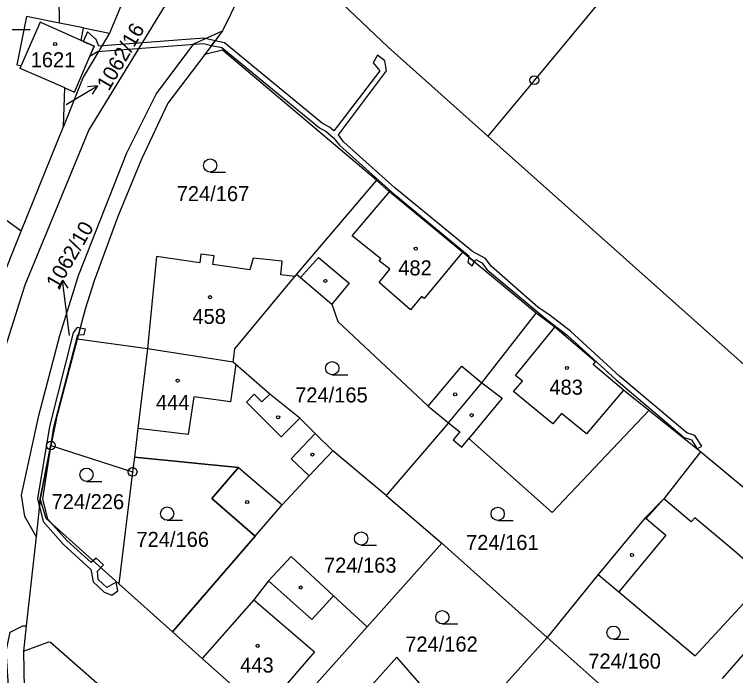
# Model space of a CAD drawing. Extents: x -680203 to -673936, y -1102717 to -1093650.
# Drawn here: x -678767.6 to -678685.9, y -1097770.8 to -1097696 of the extents above; entities that cross this region are included whole.
import ezdxf

# ---------------------------------------------------------------- set-up
doc = ezdxf.new("R2010")
doc.units = 0
for name, color, linetype in [('SOxx02xx_Koleje_param další_Popis10', 7, 'Continuous'), ('SOxx02xx_Staničení_Popis10', 7, 'Continuous'), ('SOxxxxxx_Koleje_hlavní_body_Popis10', 7, 'Continuous'), ('SOxxxxxx_Koleje_LN_parametry_Popis10', 7, 'Continuous'), ('SOxxxxxx_Koleje_param další_Popis10', 7, 'Continuous'), ('SOxxxxxx_Osa_bod_P', 7, 'Continuous'), ('SOxxxxxx_Staničení_Popis10', 7, 'Continuous'), ('x_prac', 7, 'Continuous')]:
    doc.layers.add(name, color=color, linetype=linetype)

msp = doc.modelspace()

# ---------------------------------------------------------------- linework, layer by layer
at = {"layer": 'SOxx02xx_Koleje_param další_Popis10'}
for centre, radius in [((-678708.69, -1097703.41), 0.5), ((-678708.69, -1097703.41), 0.0303), ((-678763.43, -1097744.74), 0.5), ((-678763.43, -1097744.74), 0.0303), ((-678754.18, -1097747.73), 0.5), ((-678754.18, -1097747.73), 0.0303)]:
    msp.add_circle(centre, radius, dxfattribs=at)
at = {"layer": 'SOxx02xx_Staničení_Popis10'}
for p, q in [((-678767.83, -1097697.66), (-678765.76, -1097697.66)), ((-678760.74, -1097705.61), (-678758.168, -1097704.064)), ((-678758.168, -1097704.064), (-678759.284, -1097704.151)), ((-678758.168, -1097704.064), (-678758.768, -1097705.009)), ((-678761.69, -1097706.17), (-678760.74, -1097705.61)), ((-678762.116, -1097726.021), (-678762.491, -1097727.076)), ((-678761.75, -1097729), (-678762.116, -1097726.021)), ((-678762.116, -1097726.021), (-678761.497, -1097726.954)), ((-678761.32, -1097732.3), (-678761.75, -1097729))]:
    msp.add_line(p, q, dxfattribs=at)
at = {"layer": 'SOxxxxxx_Koleje_hlavní_body_Popis10'}
for p, q in [((-678745.393, -1097713.81), (-678743.643, -1097713.81)), ((-678731.573, -1097736.75), (-678729.823, -1097736.75)), ((-678759.403, -1097748.8), (-678757.653, -1097748.8)), ((-678750.263, -1097753.2), (-678748.513, -1097753.2)), ((-678712.843, -1097753.23), (-678711.093, -1097753.23)), ((-678728.313, -1097756.01), (-678726.563, -1097756.01)), ((-678719.113, -1097764.93), (-678717.363, -1097764.93)), ((-678699.733, -1097766.67), (-678697.983, -1097766.67))]:
    msp.add_line(p, q, dxfattribs=at)
for centre in [(-678745.393, -1097713.06), (-678731.573, -1097736), (-678759.403, -1097748.05), (-678750.263, -1097752.45), (-678712.843, -1097752.48), (-678728.313, -1097755.26), (-678719.113, -1097764.18), (-678699.733, -1097765.92)]:
    msp.add_circle(centre, 0.75, dxfattribs=at)
at = {"layer": 'SOxxxxxx_Koleje_LN_parametry_Popis10'}
for points in [[(-678746.11, -1097698.66), (-678758.02, -1097699.56), (-678758.29, -1097698.79), (-678759.29, -1097697.92), (-678759.76, -1097699.03), (-678758.55, -1097699.57), (-678759.02, -1097700.68), (-678758.17, -1097700.18), (-678746.15, -1097699.26), (-678745.23, -1097699.47), (-678744.84, -1097698.94)], [(-678690.24, -1097745.13), (-678689.74, -1097744.81), (-678690.52, -1097743.6), (-678691.42, -1097743.3), (-678699.04, -1097736.88), (-678704.59, -1097731.81), (-678706.89, -1097730.04), (-678708.31, -1097729.08), (-678713.58, -1097724.46), (-678714.24, -1097723.6), (-678715.7, -1097722.81), (-678724.49, -1097715.59), (-678730.31, -1097710.38), (-678730.85, -1097709.58), (-678725.44, -1097702.36), (-678725.62, -1097701.22), (-678726.44, -1097700.57), (-678726.94, -1097701.44), (-678726.17, -1097702.34), (-678730.98, -1097708.6), (-678731.41, -1097709.14), (-678731.9, -1097708.74), (-678732.67, -1097708.3), (-678743.79, -1097699.17), (-678744.84, -1097698.94), (-678745.23, -1097699.47), (-678744.06, -1097699.73), (-678733.01, -1097708.8), (-678732.26, -1097709.23), (-678731.44, -1097709.94), (-678730.75, -1097710.78), (-678724.83, -1097716.09), (-678716.1, -1097723.28), (-678716.12, -1097723.44), (-678715.48, -1097723.98), (-678715.32, -1097723.71), (-678714.64, -1097724.06), (-678714.02, -1097724.88), (-678707.25, -1097730.52), (-678704.97, -1097732.27), (-678699.44, -1097737.33), (-678691.72, -1097743.84), (-678690.91, -1097744.1)], [(-678716.21, -1097723.99), (-678715.73, -1097724.4), (-678715.48, -1097723.98), (-678716.12, -1097723.44)], [(-678763.57, -1097742.6), (-678764.95, -1097750.79), (-678764.73, -1097751.64), (-678764.64, -1097750.78), (-678763.5, -1097745.1), (-678763.31, -1097744.14), (-678763.08, -1097742.66), (-678760.39, -1097732.24), (-678760.32, -1097732.23), (-678760.11, -1097731.45), (-678760.45, -1097731.38), (-678760.9, -1097732)], [(-678760.11, -1097731.45), (-678760.32, -1097732.23), (-678759.68, -1097732.17), (-678759.5, -1097731.58)], [(-678755.84, -1097761.2), (-678756.03, -1097760.2), (-678757.08, -1097760.81), (-678758.06, -1097759.9), (-678758.16, -1097758.98), (-678757.48, -1097758.25), (-678758.31, -1097757.49), (-678758.86, -1097757.99), (-678761.62, -1097755.5), (-678763.76, -1097753.06), (-678764.33, -1097750.77), (-678763.31, -1097744.14), (-678763.5, -1097745.1), (-678764.64, -1097750.78), (-678764.73, -1097751.64), (-678764.3, -1097753.34), (-678762.04, -1097755.92), (-678758.91, -1097758.77), (-678758.64, -1097760.18), (-678757.4, -1097761.33), (-678756.54, -1097761.68)], [(-678755.72, -1097760.4), (-678749.66, -1097765.83), (-678740.31, -1097754.99), (-678745.21, -1097750.73), (-678742.18, -1097747.24), (-678753.98, -1097746.06), (-678754.18, -1097747.73)]]:
    msp.add_lwpolyline(points, close=True, dxfattribs=at)
at = {"layer": 'SOxxxxxx_Koleje_param další_Popis10'}
for centre in [(-678762.947, -1097699.319), (-678722.117, -1097722.469), (-678732.357, -1097726.119), (-678745.417, -1097727.959), (-678705.007, -1097735.969), (-678749.087, -1097737.399), (-678717.657, -1097738.959), (-678737.697, -1097741.549), (-678715.797, -1097741.309), (-678733.827, -1097745.769), (-678741.207, -1097751.139), (-678697.637, -1097757.129), (-678735.137, -1097760.809), (-678740.017, -1097767.409)]:
    msp.add_circle(centre, 0.175, dxfattribs=at)
at = {"layer": 'SOxxxxxx_Staničení_Popis10'}
for p, q in [((-678729.33, -1097721.03), (-678725.1, -1097716.03)), ((-678726.09, -1097723.63), (-678729.33, -1097721.03)), ((-678735.16, -1097725.74), (-678733.15, -1097723.47)), ((-678733.15, -1097723.47), (-678729.65, -1097726.39)), ((-678726.25, -1097723.84), (-678726.09, -1097723.63)), ((-678716.84, -1097722.85), (-678721.18, -1097728.11)), ((-678725.06, -1097724.79), (-678726.25, -1097723.84)), ((-678726.27, -1097726.29), (-678725.06, -1097724.79)), ((-678729.65, -1097726.39), (-678731.62, -1097728.75)), ((-678722.72, -1097729.39), (-678726.27, -1097726.29)), ((-678721.47, -1097727.87), (-678722.72, -1097729.39)), ((-678721.18, -1097728.11), (-678721.47, -1097727.87)), ((-678710.84, -1097736.81), (-678706.38, -1097731.37)), ((-678742.5, -1097735.57), (-678743.1, -1097739.82)), ((-678720.7, -1097740.3), (-678716.92, -1097735.76)), ((-678716.92, -1097735.76), (-678714.64, -1097737.67)), ((-678711.04, -1097738.65), (-678710.05, -1097737.45)), ((-678710.05, -1097737.45), (-678710.84, -1097736.81)), ((-678714.64, -1097737.67), (-678712.35, -1097739.39)), ((-678741.29, -1097739.84), (-678740.4, -1097738.95)), ((-678740.4, -1097738.95), (-678739.53, -1097739.81)), ((-678739.53, -1097739.81), (-678738.66, -1097738.94)), ((-678706.59, -1097742.31), (-678711.04, -1097738.65)), ((-678698.61, -1097738.49), (-678702.77, -1097743.43)), ((-678747.25, -1097739.22), (-678747.87, -1097743.51)), ((-678743.1, -1097739.82), (-678747.25, -1097739.22)), ((-678737.35, -1097743.75), (-678741.29, -1097739.84)), ((-678712.35, -1097739.39), (-678716.1, -1097743.96)), ((-678705.6, -1097741.11), (-678706.59, -1097742.31)), ((-678702.77, -1097743.43), (-678705.6, -1097741.11)), ((-678735.24, -1097741.64), (-678737.35, -1097743.75)), ((-678747.87, -1097743.51), (-678753.59, -1097742.83)), ((-678736.21, -1097746.26), (-678733.49, -1097743.38)), ((-678734.17, -1097748.18), (-678736.21, -1097746.26)), ((-678742.18, -1097747.24), (-678737.25, -1097751.44)), ((-678694.04, -1097750.77), (-678696.04, -1097753.02)), ((-678690.94, -1097753.37), (-678694.04, -1097750.77)), ((-678696.04, -1097753.02), (-678696.14, -1097752.94)), ((-678696.04, -1097753.02), (-678693.79, -1097754.89)), ((-678690.54, -1097752.92), (-678690.94, -1097753.37)), ((-678686.06, -1097756.67), (-678690.54, -1097752.92)), ((-678693.79, -1097754.89), (-678699.12, -1097761.31)), ((-678683.02, -1097759.36), (-678686.06, -1097756.67)), ((-678733.89, -1097764.42), (-678738.79, -1097760.06)), ((-678731.42, -1097761.75), (-678733.89, -1097764.42)), ((-678740.47, -1097762.21), (-678733.59, -1097768.1)), ((-678733.59, -1097768.1), (-678739.49, -1097774.91))]:
    msp.add_line(p, q, dxfattribs=at)
at = {"layer": 'x_prac'}
for p, q in [((-678762.44, -1097696.96), (-678763.16, -1097667.22)), ((-678738.96, -1097687.41), (-678744, -1097697.83)), ((-678725.23, -1097699.66), (-678737.41, -1097688.12)), ((-678725.23, -1097699.66), (-678737.41, -1097688.12)), ((-678759.74, -1097697.5), (-678762.44, -1097696.96)), ((-678760.02, -1097698.91), (-678759.74, -1097697.5)), ((-678759.74, -1097697.5), (-678756.79, -1097698.1)), ((-678756.79, -1097698.1), (-678759.78, -1097703.07)), ((-678744, -1097697.83), (-678746.01, -1097700.5)), ((-678713.95, -1097709.73), (-678725.23, -1097699.66)), ((-678713.95, -1097709.73), (-678725.23, -1097699.66)), ((-678759.78, -1097703.07), (-678762.02, -1097708.64)), ((-678762.02, -1097708.64), (-678761.87, -1097704.26)), ((-678766.8, -1097720.51), (-678762.02, -1097708.64)), ((-678670.62, -1097748.42), (-678713.95, -1097709.73)), ((-678670.62, -1097748.42), (-678713.95, -1097709.73)), ((-678726.57, -1097714.72), (-678735.61, -1097725.36)), ((-678769.57, -1097727.38), (-678766.8, -1097720.51)), ((-678735.61, -1097725.36), (-678735.82, -1097725.62)), ((-678752.5, -1097733.8), (-678760.45, -1097732.73)), ((-678742.8, -1097735.31), (-678752.5, -1097733.8)), ((-678689.89, -1097745.45), (-678695.72, -1097740.8)), ((-678718.4, -1097742.17), (-678725.47, -1097750.39)), ((-678725.47, -1097750.39), (-678719.17, -1097755.81)), ((-678764.64, -1097750.78), (-678765.11, -1097755.05)), ((-678765.11, -1097755.05), (-678766.22, -1097765.13)), ((-678740.31, -1097754.99), (-678749.66, -1097765.83)), ((-678719.17, -1097755.81), (-678727.63, -1097765.26)), ((-678719.17, -1097755.81), (-678707.23, -1097766.46)), ((-678701.48, -1097759.34), (-678707.23, -1097766.46)), ((-678755.72, -1097760.4), (-678749.66, -1097765.83)), ((-678766.22, -1097765.13), (-678766.54, -1097768.02)), ((-678737.71, -1097776.51), (-678727.63, -1097765.26)), ((-678749.66, -1097765.83), (-678746.29, -1097768.84)), ((-678707.23, -1097766.46), (-678713.73, -1097773.67))]:
    msp.add_line(p, q, dxfattribs=at)
for points in [[(-678676.11, -1097664.16), (-678708.69, -1097703.41), (-678713.95, -1097709.73)], [(-678748, -1097682.14), (-678753.28, -1097689.68), (-678756.79, -1097698.1)], [(-678744.42, -1097684.98), (-678759.13, -1097709.01), (-678766.39, -1097726.6), (-678769.96, -1097737.86), (-678773.1, -1097742.8)], [(-678766.8, -1097720.51), (-678770.29, -1097717.98), (-678803.48, -1097694.06)], [(-678762.44, -1097696.96), (-678766.18, -1097696.2), (-678767.29, -1097701.66), (-678766.79, -1097701.76)], [(-678760.02, -1097698.91), (-678764.66, -1097696.86), (-678766.79, -1097701.76)], [(-678765.11, -1097755.05), (-678766.37, -1097752.78), (-678766.75, -1097750.36), (-678764.79, -1097741.34), (-678762.41, -1097732.3), (-678760.29, -1097725.49), (-678754.83, -1097711.64), (-678751.53, -1097704.98), (-678747.25, -1097699.31), (-678744, -1097697.83)], [(-678761.87, -1097704.26), (-678760.75, -1097704.75), (-678758.55, -1097699.57), (-678760.02, -1097698.91)], [(-678746.01, -1097700.5), (-678750.18, -1097706), (-678753.16, -1097712.33), (-678755.87, -1097718.82), (-678758.52, -1097726.13), (-678759.55, -1097729.31), (-678760.45, -1097732.73)], [(-678726.57, -1097714.72), (-678744, -1097700.03), (-678746.01, -1097700.5)], [(-678761.87, -1097704.26), (-678764.81, -1097702.99), (-678766.92, -1097702.07), (-678766.79, -1097701.76)], [(-678708.48, -1097729.76), (-678716.84, -1097722.85), (-678725.1, -1097716.03), (-678726.57, -1097714.72)], [(-678735.82, -1097725.62), (-678737.41, -1097725.45), (-678737.25, -1097723.89), (-678740.53, -1097723.54), (-678740.92, -1097724.88), (-678745.1, -1097724.27), (-678744.96, -1097723.3), (-678746.44, -1097723.09), (-678746.58, -1097724.06), (-678751.47, -1097723.36), (-678752.38, -1097732.61), (-678752.5, -1097733.8)], [(-678742.8, -1097735.31), (-678742.62, -1097733.81), (-678735.82, -1097725.62)], [(-678735.61, -1097725.36), (-678735.16, -1097725.74), (-678731.62, -1097728.75), (-678730.94, -1097730.72), (-678720.7, -1097740.3), (-678718.4, -1097742.17)], [(-678718.4, -1097742.17), (-678714.64, -1097737.67), (-678708.48, -1097729.76)], [(-678695.72, -1097740.8), (-678698.61, -1097738.49), (-678702.05, -1097735.59), (-678701.78, -1097735.27), (-678706.38, -1097731.37), (-678708.48, -1097729.76)], [(-678760.45, -1097732.73), (-678762.82, -1097741.74), (-678762.85, -1097741.85), (-678763.43, -1097744.74)], [(-678752.5, -1097733.8), (-678753.59, -1097742.83), (-678753.98, -1097746.06), (-678742.18, -1097747.24), (-678745.21, -1097750.73), (-678740.31, -1097754.99)], [(-678731.5, -1097745.36), (-678733.49, -1097743.38), (-678735.24, -1097741.64), (-678738.66, -1097738.94), (-678742.5, -1097735.57), (-678742.8, -1097735.31)], [(-678718.4, -1097742.17), (-678717.13, -1097743.19), (-678717.88, -1097744.11), (-678716.89, -1097744.92), (-678716.1, -1097743.96), (-678706.66, -1097752.33), (-678695.72, -1097740.8)], [(-678763.43, -1097744.74), (-678763.5, -1097745.1), (-678764.64, -1097750.78)], [(-678763.43, -1097744.74), (-678754.18, -1097747.73), (-678755.72, -1097760.4)], [(-678740.31, -1097754.99), (-678737.25, -1097751.44), (-678734.17, -1097748.18), (-678731.5, -1097745.36)], [(-678725.47, -1097750.39), (-678729.88, -1097746.71), (-678731.5, -1097745.36)], [(-678689.89, -1097745.45), (-678694.04, -1097750.77), (-678696.14, -1097752.94), (-678701.48, -1097759.34)], [(-678675.69, -1097757.19), (-678678.12, -1097755.18), (-678682.05, -1097751.93), (-678689.89, -1097745.45)], [(-678755.72, -1097760.4), (-678763.97, -1097753.01), (-678764.64, -1097750.78)], [(-678727.63, -1097765.26), (-678731.42, -1097761.75), (-678736.24, -1097757.3), (-678738.79, -1097760.06), (-678740.47, -1097762.21), (-678746.29, -1097768.84)], [(-678701.48, -1097759.34), (-678699.12, -1097761.31), (-678690.47, -1097768.54), (-678684.08, -1097761.62), (-678681.5, -1097763.79), (-678675.69, -1097757.19)], [(-678675.39, -1097757.44), (-678685.04, -1097768.39), (-678687.42, -1097771.09)], [(-678761.53, -1097847.87), (-678762.26, -1097847.28), (-678763.24, -1097845.06), (-678768.49, -1097768.06), (-678768.03, -1097765.85), (-678766.59, -1097765.13), (-678766.22, -1097765.13)], [(-678693.93, -1097778.35), (-678702.5, -1097770.68), (-678707.23, -1097766.46)], [(-678766.54, -1097768.02), (-678763.68, -1097766.94), (-678763.48, -1097767.01), (-678755.13, -1097774.32)], [(-678766.54, -1097768.02), (-678766.32, -1097780.79), (-678766.23, -1097786.21), (-678766.2, -1097787.41), (-678766.16, -1097788.07), (-678765.48, -1097798.93), (-678764.88, -1097803.92)], [(-678746.29, -1097768.84), (-678739.49, -1097774.91), (-678737.71, -1097776.51)], [(-678715.93, -1097776.11), (-678720.72, -1097771.84), (-678721.45, -1097771.94), (-678724.26, -1097768.69), (-678734.09, -1097779.68)]]:
    msp.add_lwpolyline(points, dxfattribs=at)

# ---------------------------------------------------------------- texts
at = {"layer": 'SOxxxxxx_Osa_bod_P'}
for s, p in [('1062/16', (-678756.871, -1097704.712)), ('1062/10', (-678762.618, -1097727.158))]:
    msp.add_text(s, height=1.7, rotation=60, dxfattribs=at).set_placement(p)
for s, p in [('1621', (-678765.721, -1097701.945)), ('724/167', (-678749.186, -1097717.095)), ('482', (-678724.1, -1097725.495)), ('458', (-678747.41, -1097730.985)), ('483', (-678706.99, -1097738.995)), ('724/165', (-678735.776, -1097739.875)), ('444', (-678751.54, -1097740.715)), ('724/226', (-678763.356, -1097751.945)), ('724/166', (-678753.746, -1097756.215)), ('724/161', (-678716.426, -1097756.565)), ('724/163', (-678732.516, -1097759.135)), ('724/162', (-678723.316, -1097768.055)), ('724/160', (-678702.586, -1097769.985)), ('443', (-678742, -1097770.435))]:
    msp.add_text(s, height=1.7, dxfattribs=at).set_placement(p)

doc.saveas('drawing.dxf')
